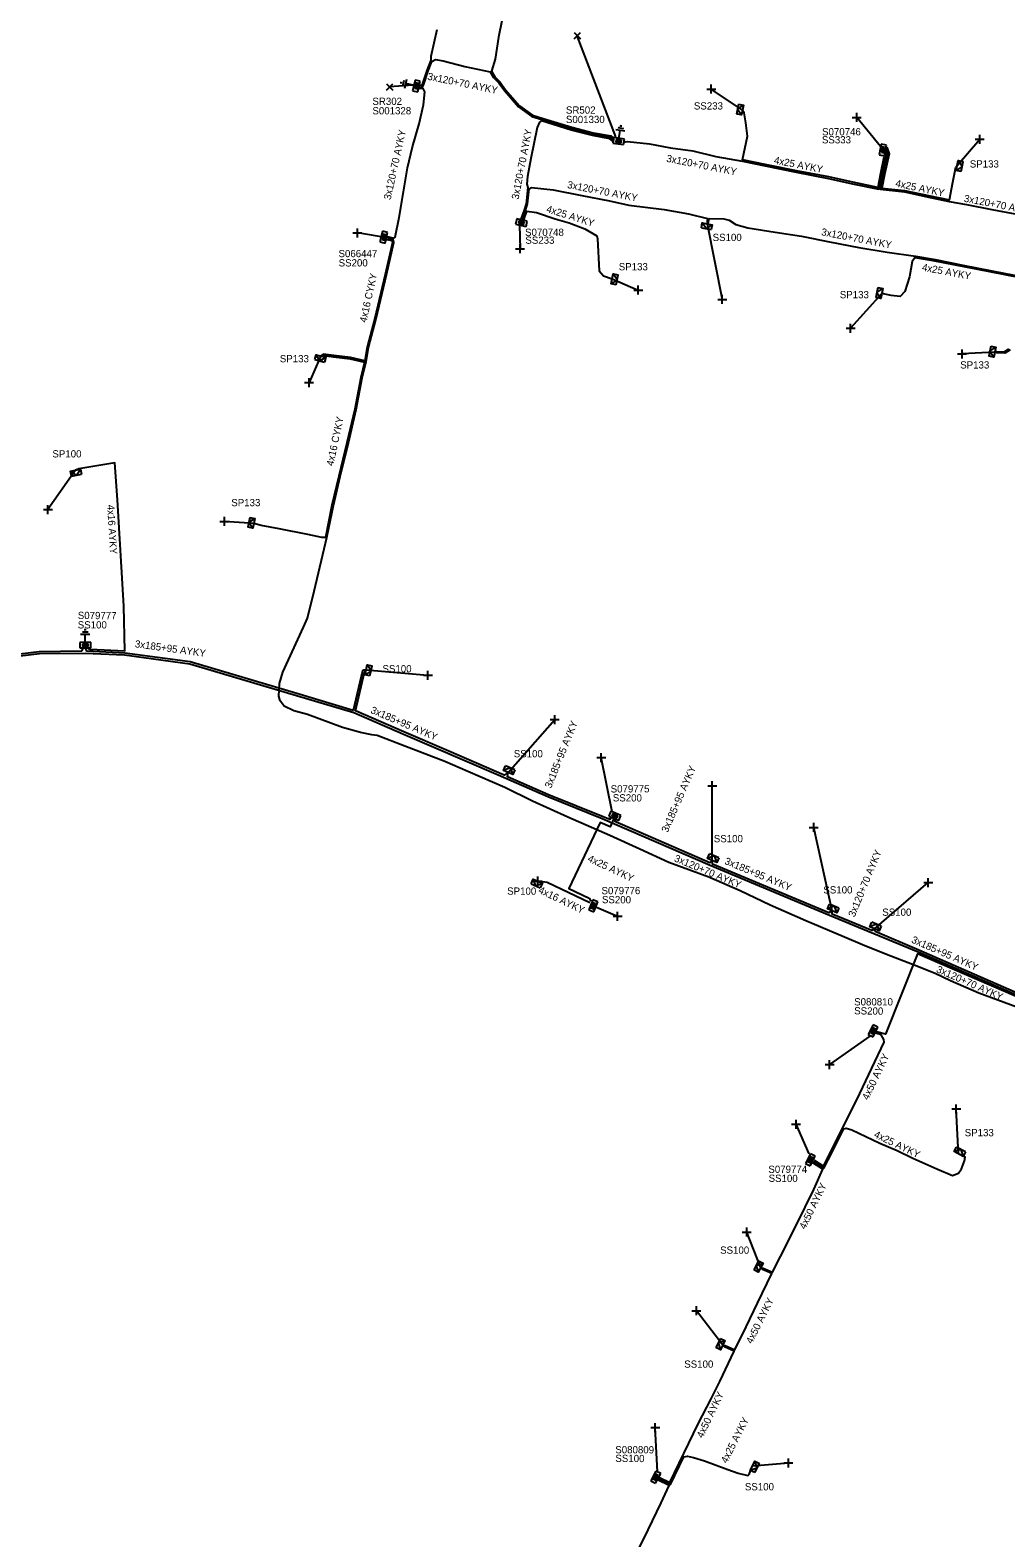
# Model space of a CAD drawing. Extents: x -763093 to -760976, y -1155572 to -1152009.
# Drawn here: x -762173 to -762038.3, y -1154879.5 to -1154671.3 of the extents above; entities that cross this region are included whole.
import ezdxf

# ---------------------------------------------------------------- set-up
doc = ezdxf.new("R2010")
doc.units = 0
for name, color, linetype in [('Vrstva 1', 7, 'Continuous'), ('Vrstva 14', 7, 'Continuous'), ('Vrstva 15', 7, 'Continuous'), ('Vrstva 28', 7, 'Continuous'), ('Vrstva 29', 7, 'Continuous'), ('Vrstva 30', 7, 'Continuous'), ('Vrstva 31', 7, 'Continuous'), ('Vrstva 33', 7, 'Continuous'), ('Vrstva 34', 7, 'Continuous'), ('Vrstva 5', 7, 'Continuous'), ('Vrstva 52', 7, 'Continuous'), ('Vrstva 54', 7, 'Continuous'), ('Vrstva 59', 7, 'Continuous'), ('Vrstva 6', 7, 'Continuous'), ('Vrstva 8', 7, 'Continuous'), ('Vrstva 9', 7, 'Continuous')]:
    doc.layers.add(name, color=color, linetype=linetype)

# ---------------------------------------------------------------- blocks, each defined once
blk = doc.blocks.new('NN800')
at = {"layer": 'Vrstva 1'}
for points in [[(-0.44, 0.44), (0.44, -0.44)], [(-0.44, -0.44), (0.44, 0.44)]]:
    blk.add_lwpolyline(points, dxfattribs=at)
blk = doc.blocks.new('NN620')
at = {"layer": 'Vrstva 8'}
for points in [[(0.75, 0), (-0.75, 0)], [(-0.75, 0), (-0.75, -0.75)], [(0.75, -0.75), (0.75, 0)], [(-0.75, -0.75), (0.75, -0.75)], [(0.37, -0.18), (-0.38, -0.18)], [(-0.38, -0.18), (-0.38, -0.56)], [(-0.38, -0.56), (0.37, -0.56)], [(0.32, -0.23), (-0.33, -0.23)], [(-0.33, -0.23), (-0.33, -0.51)], [(-0.33, -0.51), (0.32, -0.51)], [(0.27, -0.27), (-0.28, -0.27)], [(-0.28, -0.27), (-0.28, -0.46)], [(-0.28, -0.46), (0.27, -0.46)], [(0.23, -0.32), (-0.23, -0.32)], [(-0.23, -0.32), (-0.23, -0.42)], [(-0.23, -0.42), (0.23, -0.42)], [(-0.19, -0.37), (0.19, -0.37)], [(0.23, -0.42), (0.23, -0.32)], [(0.27, -0.46), (0.27, -0.27)], [(0.32, -0.51), (0.32, -0.23)], [(0.37, -0.56), (0.37, -0.18)]]:
    blk.add_lwpolyline(points, dxfattribs=at)
blk = doc.blocks.new('NN630')
at = {"layer": 'Vrstva 9'}
for points in [[(0, -0.7), (-0.7, 0)], [(-0.7, -0.7), (-0.7, 0), (0.7, 0), (0.7, -0.7)], [(-0.7, -0.7), (0.7, -0.7)], [(0, -0.7), (0.7, 0)]]:
    blk.add_lwpolyline(points, dxfattribs=at)
blk = doc.blocks.new('NN810')
at = {"layer": 'Vrstva 14'}
for points in [[(0.63, -1.89), (-0.62, -1.89)], [(0, -0.64), (0, -1.89)], [(0.39, -2.2), (-0.4, -2.2)], [(0, -2.52), (-0.12, -2.52)], [(0.14, -2.52), (0, -2.52)]]:
    blk.add_lwpolyline(points, dxfattribs=at)

msp = doc.modelspace()

# ---------------------------------------------------------------- linework, layer by layer
at = {"layer": 'Vrstva 5'}
for points in [[(-762107.45, -1154668.01), (-762108.32, -1154672.3), (-762108.76, -1154675.34), (-762109.29, -1154676.98), (-762108.84, -1154677.74), (-762108.12, -1154678.47), (-762107.35, -1154679.54), (-762105.43, -1154681.75), (-762103.61, -1154683.04), (-762102.14, -1154683.5), (-762098.2, -1154684.72), (-762095.26, -1154685.48), (-762092.79, -1154685.92), (-762092.43, -1154686.22)], [(-762116.85, -1154671.29), (-762117.65, -1154674.97), (-762117.65, -1154675.45), (-762118.19, -1154676.89), (-762118.79, -1154678.68), (-762118.92, -1154678.91), (-762119.16, -1154678.97)], [(-762119.21, -1154679.19), (-762118.78, -1154679.09), (-762118.61, -1154678.76), (-762118.01, -1154676.95), (-762117.51, -1154675.65), (-762117, -1154675.35), (-762115.95, -1154675.55), (-762112.98, -1154676.31), (-762109.46, -1154677.08), (-762109, -1154677.86), (-762108.28, -1154678.59), (-762107.51, -1154679.66), (-762105.57, -1154681.89), (-762103.71, -1154683.22), (-762102.2, -1154683.69), (-762098.25, -1154684.91), (-762095.3, -1154685.68), (-762092.88, -1154686.11), (-762092.46, -1154686.46)], [(-762123.65, -1154699.82), (-762122.76, -1154700.02), (-762122.57, -1154699.88), (-762122.02, -1154697.2), (-762121.45, -1154693.63), (-762120.87, -1154690.32), (-762120.2, -1154687.41), (-762119.25, -1154684.23), (-762118.66, -1154681.63), (-762118.5, -1154679.85), (-762118.72, -1154679.39), (-762119.25, -1154679.4)], [(-762092.51, -1154686.68), (-762092.97, -1154686.3), (-762095.34, -1154685.88), (-762098.3, -1154685.1), (-762102.4, -1154683.84), (-762102.68, -1154684.04), (-762102.99, -1154684.76), (-762103.86, -1154689.02), (-762104.31, -1154691.52), (-762104.41, -1154692.6), (-762104.28, -1154693.02), (-762104.51, -1154695.28), (-762104.78, -1154696.15), (-762105.24, -1154697.4)], [(-762055.12, -1154688.83), (-762055.61, -1154691.12), (-762055.98, -1154693.02), (-762059.43, -1154692.32), (-762062.73, -1154691.58), (-762067.17, -1154690.72), (-762071.49, -1154689.85), (-762074.62, -1154689.22), (-762073.94, -1154685.96), (-762074.16, -1154684.11), (-762074.43, -1154682.71), (-762074.65, -1154682.34)], [(-762091, -1154686.8), (-762090.53, -1154686.68), (-762087.48, -1154687.03), (-762084.56, -1154687.56), (-762081.49, -1154687.99), (-762078.3, -1154688.77), (-762074.66, -1154689.42), (-762071.53, -1154690.05), (-762067.21, -1154690.92), (-762062.77, -1154691.78), (-762059.47, -1154692.52), (-762055.83, -1154693.26), (-762055.42, -1154691.16), (-762054.82, -1154688.43), (-762054.91, -1154688.18)], [(-762054.81, -1154687.88), (-762054.62, -1154688.41), (-762055.22, -1154691.2), (-762055.63, -1154693.29), (-762052.3, -1154693.64), (-762048.76, -1154694.41), (-762046.1, -1154694.95), (-762043.74, -1154695.37), (-762040.22, -1154696.08), (-762036.78, -1154696.7), (-762034.12, -1154697.24), (-762033, -1154697.43), (-762030.78, -1154697.94), (-762028.78, -1154698.28), (-762028.27, -1154695.46), (-762027.85, -1154693.88), (-762027.24, -1154692.86)], [(-762054.73, -1154687.49), (-762054.41, -1154688.4), (-762055.03, -1154691.24), (-762055.39, -1154693.11), (-762052.26, -1154693.44), (-762048.72, -1154694.21), (-762046.06, -1154694.75), (-762045.61, -1154692.31), (-762045.18, -1154690.25), (-762045.01, -1154690.01)], [(-762105.04, -1154697.45), (-762104.59, -1154696.22), (-762104.31, -1154695.3), (-762104.09, -1154693.21), (-762103.75, -1154693.03), (-762100.78, -1154693.36), (-762096.83, -1154694.15), (-762093, -1154694.87), (-762090.33, -1154695.46), (-762085.45, -1154696.08), (-762082.11, -1154696.69), (-762079.45, -1154697.31), (-762079.53, -1154697.73), (-762079.5, -1154698.04), (-762079.34, -1154697.78), (-762079.25, -1154697.33), (-762077.23, -1154697.37), (-762076.47, -1154697.53), (-762075.55, -1154698.15), (-762073.89, -1154698.6), (-762070.14, -1154699.21), (-762066.5, -1154699.78), (-762062.63, -1154700.54), (-762058.59, -1154701.31), (-762054.69, -1154701.95), (-762050.77, -1154702.54), (-762048.06, -1154703), (-762044.02, -1154703.8), (-762038.59, -1154704.86), (-762035.66, -1154705.42)], [(-762104.84, -1154697.49), (-762104.4, -1154696.29), (-762103.08, -1154696.51), (-762100.49, -1154697.36), (-762098.55, -1154697.91), (-762096.39, -1154698.74), (-762094.74, -1154699.72), (-762094.64, -1154700.13), (-762094.4, -1154704.56), (-762093.81, -1154705.24), (-762092.62, -1154705.66)], [(-762123.72, -1154700.21), (-762123.02, -1154700.37), (-762122.95, -1154700.63), (-762123.96, -1154705.07), (-762125.4, -1154711.07), (-762126.44, -1154715.09), (-762126.78, -1154716.98), (-762128.74, -1154716.51), (-762131.06, -1154716.22), (-762132.52, -1154716.04), (-762132.82, -1154716.3), (-762132.48, -1154716.24), (-762131.08, -1154716.42), (-762128.78, -1154716.71), (-762126.82, -1154717.17), (-762127.34, -1154719.27), (-762128.14, -1154723.63), (-762129.24, -1154728.27), (-762130.36, -1154732.89), (-762131.31, -1154736.91), (-762132.21, -1154741.35), (-762132.72, -1154741.37), (-762134.62, -1154740.94), (-762138.57, -1154740.16), (-762141.06, -1154739.7), (-762142.09, -1154739.41)], [(-762036.78, -1154806.22), (-762042.03, -1154804.26), (-762045.91, -1154802.58), (-762048.07, -1154801.57), (-762051.17, -1154800.32), (-762054.78, -1154798.93), (-762058.07, -1154797.6), (-762060.54, -1154796.55), (-762065.89, -1154794.27), (-762070.83, -1154792.11), (-762074.95, -1154790.15), (-762079.29, -1154788.28), (-762084.82, -1154786.25), (-762088.83, -1154784.38), (-762092.95, -1154782.5), (-762098.77, -1154779.98), (-762103.61, -1154777.76), (-762107.46, -1154775.88), (-762112.56, -1154773.65), (-762115.73, -1154772.31), (-762121.24, -1154770.17), (-762125.06, -1154768.69), (-762125.82, -1154768.62), (-762127.35, -1154768.28), (-762129.85, -1154767.6), (-762134.67, -1154765.79), (-762136.55, -1154765.31), (-762137.9, -1154764.65), (-762138.44, -1154763.93), (-762138.63, -1154763.27), (-762138.53, -1154761.52), (-762138.09, -1154759.97), (-762135.25, -1154753.75), (-762134.67, -1154752.51), (-762133.76, -1154748.77), (-762132.58, -1154743.73), (-762132.01, -1154741.36), (-762131.11, -1154736.95), (-762130.16, -1154732.93), (-762129.04, -1154728.31), (-762127.94, -1154723.67), (-762127.14, -1154719.31), (-762126.6, -1154717.12), (-762126.24, -1154715.13), (-762125.2, -1154711.11), (-762123.76, -1154705.11), (-762122.75, -1154700.63), (-762122.86, -1154700.21), (-762123.69, -1154700.01)], [(-762035.8, -1154705.6), (-762038.63, -1154705.06), (-762044.06, -1154704), (-762048.1, -1154703.2), (-762050.86, -1154702.73), (-762051.24, -1154703.25), (-762051.61, -1154705.36), (-762052.22, -1154707.4), (-762052.87, -1154708.08), (-762054.14, -1154707.95), (-762055.4, -1154707.69)], [(-762037.71, -1154715.43), (-762038.43, -1154715.93), (-762039.54, -1154715.88), (-762039.81, -1154715.77), (-762039.53, -1154715.68), (-762038.49, -1154715.73), (-762037.89, -1154715.31)], [(-762164.97, -1154756.67), (-762164.69, -1154756.77), (-762159.89, -1154757.01), (-762160.03, -1154750.83), (-762160.9, -1154736.18), (-762161.27, -1154731.03), (-762166.22, -1154731.88), (-762166.7, -1154732.07)], [(-762206.13, -1154766.77), (-762205.87, -1154767.09), (-762201.48, -1154764.57), (-762197.5, -1154762.89), (-762197.06, -1154762.77), (-762194.48, -1154761.79), (-762190.73, -1154760.6), (-762181.3, -1154758.26), (-762171.71, -1154757.08), (-762165.82, -1154757.02), (-762165.64, -1154756.68)], [(-762092.83, -1154780.08), (-762092.93, -1154780.3), (-762093.89, -1154779.91), (-762101.41, -1154776.87), (-762107.06, -1154774.39), (-762106.98, -1154773.8), (-762107.55, -1154774.19), (-762115.16, -1154770.87), (-762121.4, -1154768.2), (-762128.06, -1154765.31), (-762126.82, -1154759.96), (-762126.59, -1154759.62), (-762126.92, -1154759.66), (-762127.08, -1154759.78), (-762128.36, -1154765.25), (-762136.15, -1154762.91), (-762150.87, -1154758.55), (-762159.9, -1154757.31), (-762165.13, -1154757.05), (-762165.3, -1154756.68)], [(-762181.23, -1154758.53), (-762171.67, -1154757.36), (-762165.37, -1154757.31), (-762159.93, -1154757.58), (-762150.92, -1154758.82), (-762136.22, -1154763.17), (-762128.28, -1154765.54), (-762121.5, -1154768.45), (-762108.38, -1154774.11), (-762101.51, -1154777.12), (-762093.99, -1154780.16), (-762079.09, -1154786.61), (-762062.62, -1154793.49), (-762050.39, -1154798.57), (-762036.07, -1154804.84), (-762027.38, -1154808.52), (-762012.7, -1154814.81), (-762007.08, -1154817.32), (-762006.12, -1154815.27), (-762005.4, -1154815.32)], [(-762092.45, -1154780.23), (-762092.92, -1154781.33), (-762094.3, -1154780.71), (-762098.62, -1154789.83), (-762095.81, -1154791.18), (-762095.55, -1154791.57)], [(-762062.28, -1154792.91), (-762062.72, -1154793.16), (-762078.79, -1154786.45), (-762078.83, -1154785.97), (-762079.16, -1154786.28), (-762092.24, -1154780.56), (-762092.16, -1154780.36)], [(-762056.42, -1154795.39), (-762056.77, -1154795.63), (-762062.27, -1154793.36), (-762062.28, -1154792.91)], [(-762036.31, -1154804.17), (-762036.42, -1154804.4), (-762050.29, -1154798.32), (-762056.33, -1154795.78), (-762056.42, -1154795.39)], [(-762005.89, -1154817.17), (-762005.88, -1154817.68), (-762007.21, -1154817.56), (-762050.49, -1154798.83), (-762054.9, -1154809.94), (-762056.15, -1154809.6)], [(-762064.76, -1154827.33), (-762063.47, -1154828.14), (-762058.88, -1154819.01), (-762056.81, -1154814.63), (-762055.08, -1154811.02), (-762055.11, -1154810.65), (-762055.5, -1154810.01), (-762056.24, -1154809.78)], [(-762064.86, -1154827.5), (-762063.4, -1154828.42), (-762062.25, -1154826.22), (-762060.65, -1154823.02), (-762060.34, -1154822.93), (-762059.56, -1154823.14), (-762055.68, -1154825), (-762053.27, -1154825.99), (-762051.12, -1154827.06), (-762047.83, -1154828.52), (-762045.65, -1154829.45), (-762044.84, -1154829.14), (-762044.42, -1154828.52), (-762043.98, -1154827.43), (-762043.93, -1154826.91), (-762044.82, -1154826.48)], [(-762077.36, -1154852.88), (-762077.01, -1154852.94), (-762075.7, -1154853.54), (-762074.12, -1154850.36), (-762072.56, -1154847.07), (-762070.6, -1154842.98), (-762071.87, -1154842.41), (-762072.13, -1154842.18), (-762071.77, -1154842.23), (-762070.51, -1154842.8), (-762069.4, -1154840.63), (-762067.19, -1154836.25), (-762064.78, -1154831.38), (-762063.56, -1154828.56), (-762064.95, -1154827.68)], [(-762086.11, -1154871.13), (-762084.69, -1154871.83), (-762080.75, -1154863.74), (-762078.95, -1154860.29), (-762077.77, -1154857.87), (-762075.78, -1154853.72), (-762077.11, -1154853.1), (-762077.36, -1154852.88)], [(-762086.2, -1154871.31), (-762084.6, -1154872.09), (-762082.74, -1154868.3), (-762082.25, -1154868.21), (-762081.4, -1154868.39), (-762079.9, -1154868.86), (-762076.65, -1154870.06), (-762075.23, -1154870.53), (-762073.89, -1154870.85), (-762073.66, -1154870.59), (-762073.25, -1154869.54)], [(-762092.8, -1154885.09), (-762091.43, -1154885.75), (-762089.62, -1154882.39), (-762087.67, -1154878.38), (-762085.88, -1154874.63), (-762084.77, -1154872.23), (-762086.29, -1154871.49)]]:
    msp.add_lwpolyline(points, dxfattribs=at)
at = {"layer": 'Vrstva 52'}
msp.add_lwpolyline([(-762095.7, -1154791.82), (-762101.6, -1154788.99), (-762102.9, -1154788.81)], dxfattribs=at)
at = {"layer": 'Vrstva 59'}
for points in [[(-762092.1, -1154686.06), (-762097.44, -1154672.08)], [(-762120.13, -1154678.91), (-762123.35, -1154679.16)], [(-762074.65, -1154682.34), (-762078.95, -1154679.44)], [(-762055.57, -1154687.38), (-762058.87, -1154683.37)], [(-762045.01, -1154690.01), (-762041.89, -1154686.38)], [(-762105.43, -1154698.23), (-762105.33, -1154701.5)], [(-762079.5, -1154698.04), (-762077.44, -1154708.5)], [(-762123.69, -1154700.01), (-762127.8, -1154699.31)], [(-762092.62, -1154705.66), (-762089.03, -1154707.2)], [(-762055.4, -1154707.69), (-762059.73, -1154712.48)], [(-762132.82, -1154716.3), (-762134.47, -1154719.98)], [(-762039.81, -1154715.77), (-762044.33, -1154716.01)], [(-762166.7, -1154732.07), (-762170.5, -1154737.5)], [(-762142.09, -1154739.41), (-762146.14, -1154739.14)], [(-762126.59, -1154759.62), (-762118.06, -1154760.38)], [(-762106.98, -1154773.8), (-762100.56, -1154766.5)], [(-762092.61, -1154779.25), (-762094.13, -1154771.75)], [(-762078.83, -1154785.97), (-762078.81, -1154775.63)], [(-762062.28, -1154792.91), (-762064.81, -1154781.38)], [(-762056.42, -1154795.39), (-762049, -1154789)], [(-762094.77, -1154792.41), (-762091.89, -1154793.65)], [(-762057.05, -1154810.2), (-762062.63, -1154814.13)], [(-762044.82, -1154826.48), (-762045.13, -1154820.25)], [(-762065.44, -1154826.47), (-762067.25, -1154822.38)], [(-762072.13, -1154842.18), (-762074.06, -1154837.25)], [(-762077.36, -1154852.88), (-762081, -1154848.13)], [(-762086.39, -1154870.37), (-762086.69, -1154864.25)], [(-762073.25, -1154869.54), (-762068.31, -1154869.13)]]:
    msp.add_lwpolyline(points, dxfattribs=at)

# ---------------------------------------------------------------- block references
at = {"layer": 'Vrstva 15'}
for p, rotation in [((-762119.27, -1154679.1), -102.46258058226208), ((-762091.79, -1154687.01), 171.41180078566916), ((-762165.34, -1154756.59), -179.3462861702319)]:
    msp.add_blockref('NN810', p, dxfattribs=dict(at, rotation=rotation))
at = {"layer": 'Vrstva 28'}
for p, rotation in [((-762119.27, -1154679.1), -102.46258058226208), ((-762091.79, -1154687.01), 171.41180078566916), ((-762054.9, -1154687.91), -100.57352222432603), ((-762105.07, -1154697.53), -13.685880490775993), ((-762123.79, -1154699.99), -103.2121465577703), ((-762165.34, -1154756.59), -179.5494278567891), ((-762092.42, -1154780.15), 156.75847223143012), ((-762095.57, -1154792.08), 66.87129447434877), ((-762056.28, -1154809.65), -116.054408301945), ((-762064.94, -1154827.45), -117.03138070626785), ((-762086.28, -1154871.27), -117.72518259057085)]:
    msp.add_blockref('NN620', p, dxfattribs=dict(at, rotation=rotation))
at = {"layer": 'Vrstva 31'}
for p, rotation in [((-762074.65, -1154682.34), -100.73120558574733), ((-762045.01, -1154690.01), 78.52733559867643), ((-762079.5, -1154698.04), -10.80531398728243), ((-762092.62, -1154705.66), 78.39732779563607), ((-762055.4, -1154707.69), -101.58539166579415), ((-762039.81, -1154715.77), -101.74563328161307), ((-762132.82, -1154716.3), -14.743563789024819), ((-762166.7, -1154732.07), 11.309933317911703), ((-762142.09, -1154739.41), -102.115241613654), ((-762126.59, -1154759.62), 77.53813611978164), ((-762106.98, -1154773.8), 156.52005548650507), ((-762078.83, -1154785.97), 156.76504721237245), ((-762102.9, -1154788.81), -24.17910720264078), ((-762062.28, -1154792.91), 157.19995279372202), ((-762056.42, -1154795.39), 157.19133334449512), ((-762044.82, -1154826.48), 151.62448435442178), ((-762072.13, -1154842.18), -117.83268877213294), ((-762077.37, -1154852.88), -116.27619268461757), ((-762073.25, -1154869.54), 63.76411090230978)]:
    msp.add_blockref('NN630', p, dxfattribs=dict(at, rotation=rotation))
at = {"layer": 'Vrstva 34'}
for p in [(-762097.44, -1154672.08), (-762123.35, -1154679.16)]:
    msp.add_blockref('NN800', p, dxfattribs=at)
for p, rotation in [((-762078.95, -1154679.44), 45), ((-762058.87, -1154683.37), 45), ((-762041.89, -1154686.38), 44.99999995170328), ((-762127.8, -1154699.31), 45), ((-762105.33, -1154701.5), 45), ((-762089.03, -1154707.2), 44.99999995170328), ((-762077.44, -1154708.5), 44.99999995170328), ((-762059.73, -1154712.48), 45), ((-762044.33, -1154716.01), 44.99999995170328), ((-762134.47, -1154719.98), 45), ((-762170.5, -1154737.5), 45), ((-762146.14, -1154739.14), 45), ((-762118.06, -1154760.38), 45), ((-762100.56, -1154766.5), 45), ((-762094.13, -1154771.75), 45), ((-762078.81, -1154775.63), 45), ((-762064.81, -1154781.38), 45), ((-762102.9, -1154788.81), 45), ((-762049, -1154789), 45), ((-762091.89, -1154793.65), 45), ((-762062.63, -1154814.13), 45), ((-762045.13, -1154820.25), 45), ((-762067.25, -1154822.38), 45), ((-762074.06, -1154837.25), 45), ((-762081, -1154848.13), 45), ((-762086.69, -1154864.25), 44.99999995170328), ((-762068.31, -1154869.13), 45)]:
    msp.add_blockref('NN800', p, dxfattribs=dict(at, rotation=rotation))

# ---------------------------------------------------------------- texts
at = {"layer": 'Vrstva 29'}
for s, p in [('S001328', (-762125.72, -1154682.94)), ('S001330', (-762099.01, -1154684.14)), ('S070746', (-762063.66, -1154685.84)), ('S070748', (-762104.65, -1154699.72)), ('S066447', (-762130.4, -1154702.66))]:
    msp.add_text(s, height=1, dxfattribs=at).set_placement(p)
for s, rotation, p in [('S079777', 359.478, (-762166.39, -1154752.61)), ('S079775', 0.153, (-762092.83, -1154776.57)), ('S079776', 0.145, (-762094.1, -1154790.62)), ('S080810', 0.014, (-762059.23, -1154805.97)), ('S079774', 0.058, (-762071.07, -1154829.09)), ('S080809', 359.747, (-762092.2, -1154867.8))]:
    msp.add_text(s, height=1, rotation=rotation, dxfattribs=at).set_placement(p)
at = {"layer": 'Vrstva 30'}
for s, p in [('SR302', (-762125.72, -1154681.64)), ('SR502', (-762099.01, -1154682.84)), ('SS333', (-762063.68, -1154686.95)), ('SS233', (-762104.61, -1154700.81)), ('SS200', (-762130.38, -1154703.94))]:
    msp.add_text(s, height=1, dxfattribs=at).set_placement(p)
for s, rotation, p in [('SS100', 359.965, (-762166.39, -1154753.92)), ('SS200', 359.826, (-762092.54, -1154777.8)), ('SS200', 359.603, (-762094.04, -1154791.85)), ('SS200', 359.256, (-762059.23, -1154807.2)), ('SS100', 359.449, (-762071.04, -1154830.32)), ('SS100', 359.452, (-762092.19, -1154868.99))]:
    msp.add_text(s, height=1, rotation=rotation, dxfattribs=at).set_placement(p)
at = {"layer": 'Vrstva 33'}
for s, p in [('SS233', (-762081.35, -1154682.27)), ('SP133', (-762043.27, -1154690.28)), ('SS100', (-762078.76, -1154700.43)), ('SP133', (-762091.72, -1154704.47)), ('SP133', (-762061.21, -1154708.33)), ('SP133', (-762138.5, -1154717.17)), ('SP133', (-762044.59, -1154718.03)), ('SP100', (-762169.89, -1154730.31)), ('SP133', (-762145.2, -1154737.04)), ('SS100', (-762124.33, -1154759.98)), ('SS100', (-762106.21, -1154771.71)), ('SS100', (-762078.6, -1154783.44)), ('SP100', (-762107.12, -1154790.68)), ('SS100', (-762063.48, -1154790.51)), ('SS100', (-762055.35, -1154793.59)), ('SP133', (-762043.97, -1154824.03)), ('SS100', (-762077.73, -1154840.25)), ('SS100', (-762082.68, -1154855.99)), ('SS100', (-762074.31, -1154872.92))]:
    msp.add_text(s, height=1, dxfattribs=at).set_placement(p)
at = {"layer": 'Vrstva 54'}
msp.add_text('4x16 AYKY', height=1, rotation=334.374, dxfattribs=at).set_placement((-762102.91, -1154790.38))
at = {"layer": 'Vrstva 6'}
for s, rotation, p in [('3x120+70 AYKY', 348.42, (-762118.19, -1154678.14)), ('3x120+70 AYKY', 77.532, (-762123.21, -1154694.81)), ('3x120+70 AYKY', 79.108, (-762105.55, -1154694.75)), ('3x120+70 AYKY', 348.827, (-762085.21, -1154689.47)), ('4x25 AYKY', 348.816, (-762070.36, -1154689.72)), ('3x120+70 AYKY', 348.99, (-762098.89, -1154693.1)), ('4x25 AYKY', 348.144, (-762053.59, -1154692.9)), ('3x120+70 AYKY', 349.144, (-762044.14, -1154694.99)), ('4x25 AYKY', 342.408, (-762101.8, -1154696.41)), ('3x120+70 AYKY', 349.178, (-762063.83, -1154699.62)), ('4x16 CYKY', 77.622, (-762126.55, -1154711.75)), ('4x25 AYKY', 349.273, (-762049.93, -1154704.5)), ('4x16 CYKY', 77.865, (-762131.13, -1154731.56)), ('4x16 AYKY', 273.399, (-762162.34, -1154736.86)), ('3x185+95 AYKY', 352.181, (-762158.55, -1154756.51)), ('3x185+95 AYKY', 336.835, (-762126.06, -1154765.55)), ('3x185+95 AYKY', 67.989, (-762101.06, -1154776.06)), ('3x185+95 AYKY', 66.376, (-762084.97, -1154782.18)), ('4x25 AYKY', 334.656, (-762096.11, -1154786.02)), ('3x120+70 AYKY', 337.376, (-762084.16, -1154786.03)), ('3x185+95 AYKY', 337.331, (-762077.21, -1154786.4)), ('3x120+70 AYKY', 67.574, (-762059.17, -1154793.85)), ('3x185+95 AYKY', 336.355, (-762051.41, -1154797.25)), ('3x120+70 AYKY', 336.356, (-762047.98, -1154801.34)), ('4x50 AYKY', 64.476, (-762057.3, -1154819.11)), ('4x25 AYKY', 334.227, (-762056.59, -1154824.11)), ('4x50 AYKY', 63.951, (-762065.98, -1154836.95)), ('4x50 AYKY', 63.592, (-762073.33, -1154852.78)), ('4x50 AYKY', 64.42, (-762080.13, -1154865.79)), ('4x25 AYKY', 63.235, (-762076.8, -1154869.26))]:
    msp.add_text(s, height=1, rotation=rotation, dxfattribs=at).set_placement(p)

doc.saveas('drawing.dxf')
